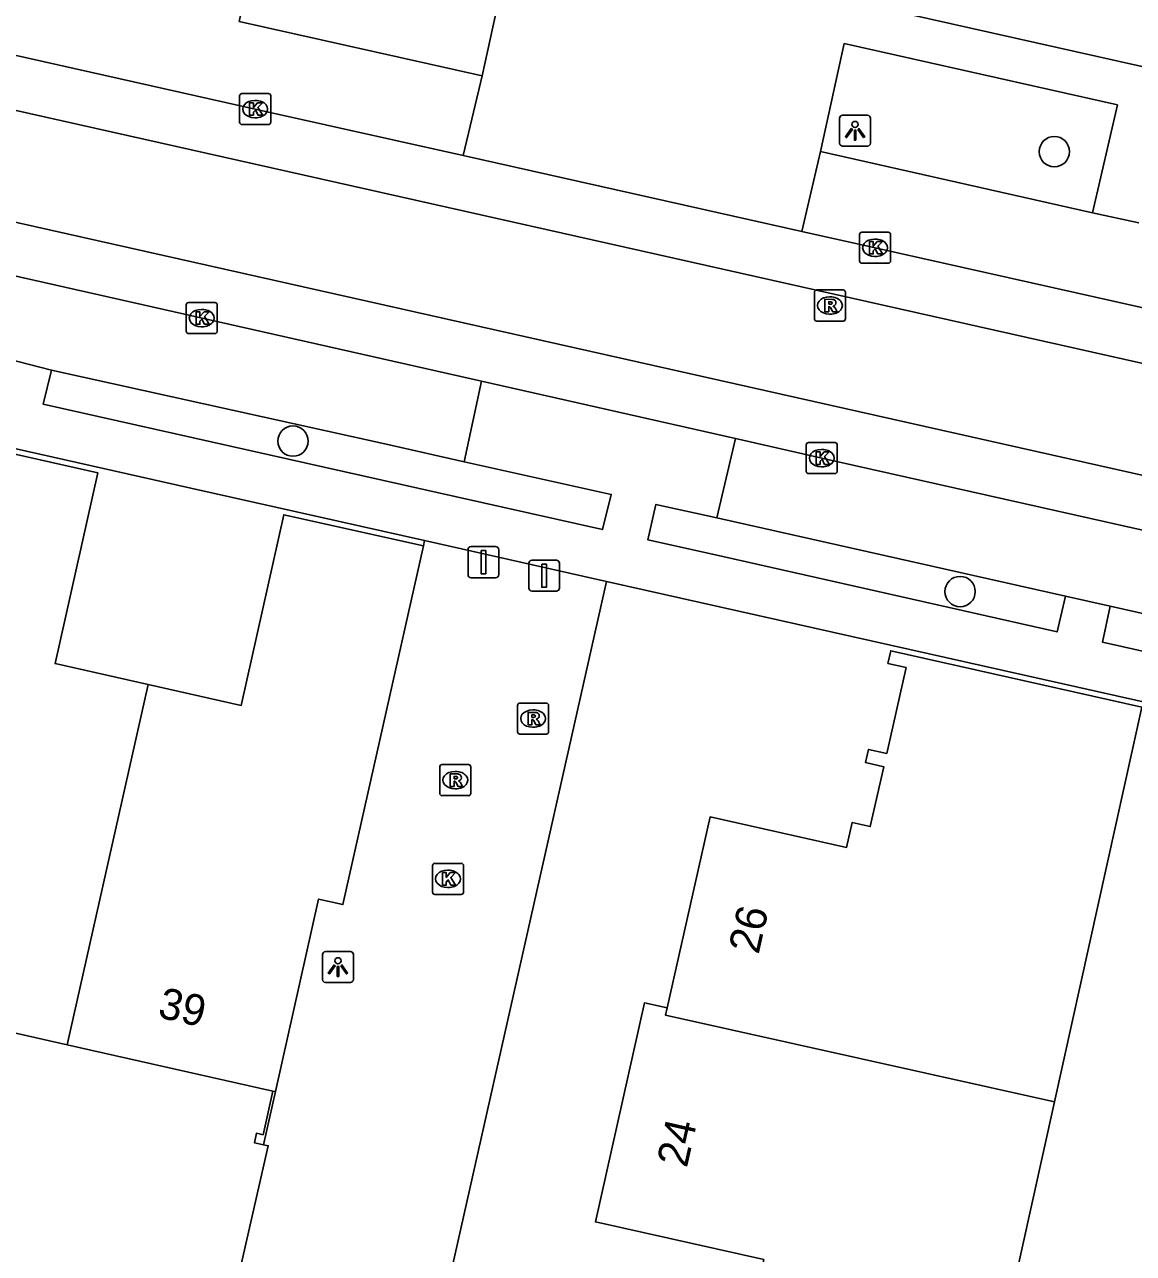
# Model space of a CAD drawing. Extents: x 161771 to 163125, y 382479 to 383177.
# Drawn here: x 162775.49 to 162811.23, y 382742 to 382781.6 of the extents above; entities that cross this region are included whole.
import ezdxf

# ---------------------------------------------------------------- set-up
doc = ezdxf.new("R2010")
doc.units = 0
for name, color, linetype in [('IMGEO_Afsluitpaal', 7, 'Continuous'), ('IMGEO_Boom', 7, 'Continuous'), ('IMGEO_Kolk', 7, 'Continuous'), ('IMGEO_Lichtpunt', 7, 'Continuous'), ('IMGEO_Muur', 7, 'Continuous'), ('IMGEO_Pand', 7, 'Continuous'), ('IMGEO_Pand_nummerreeks', 7, 'Continuous'), ('IMGEO_Parkeervlak_open', 7, 'Continuous'), ('IMGEO_Rijbaan_lokaal_gesloten', 7, 'Continuous'), ('IMGEO_Rioolput', 7, 'Continuous'), ('IMGEO_Voetpad_open', 7, 'Continuous')]:
    doc.layers.add(name, color=color, linetype=linetype)

msp = doc.modelspace()

# ---------------------------------------------------------------- linework, layer by layer
at = {"layer": 'IMGEO_Afsluitpaal'}
for p, q in [((162789.883, 382764.779), (162790.673, 382764.779)), ((162790.673, 382764.779), (162789.883, 382764.779)), ((162789.783, 382763.879), (162789.783, 382764.679)), ((162789.783, 382764.679), (162789.783, 382763.879)), ((162790.773, 382764.679), (162790.773, 382763.879)), ((162790.773, 382763.879), (162790.773, 382764.679)), ((162791.841, 382764.344), (162792.631, 382764.344)), ((162792.631, 382764.344), (162791.841, 382764.344)), ((162791.741, 382763.444), (162791.741, 382764.244)), ((162791.741, 382764.244), (162791.741, 382763.444)), ((162792.731, 382764.244), (162792.731, 382763.444)), ((162792.731, 382763.444), (162792.731, 382764.244)), ((162790.673, 382763.779), (162789.883, 382763.779)), ((162789.883, 382763.779), (162790.673, 382763.779)), ((162792.631, 382763.344), (162791.841, 382763.344)), ((162791.841, 382763.344), (162792.631, 382763.344))]:
    msp.add_line(p, q, dxfattribs=at)
for points in [[(162790.203, 382764.654), (162790.353, 382764.654), (162790.353, 382763.904), (162790.203, 382763.904), (162790.203, 382764.654)], [(162792.161, 382764.219), (162792.311, 382764.219), (162792.311, 382763.469), (162792.161, 382763.469), (162792.161, 382764.219)]]:
    msp.add_lwpolyline(points, dxfattribs=at)
for centre, start, end in [((162789.883, 382764.679), 90, 180), ((162789.883, 382764.679), 90, 180), ((162790.673, 382764.679), 0, 90), ((162790.673, 382764.679), 360, 90), ((162791.841, 382764.244), 90, 180), ((162791.841, 382764.244), 90, 180), ((162792.631, 382764.244), 0, 90), ((162792.631, 382764.244), 360, 90), ((162789.883, 382763.879), 180, 270), ((162789.883, 382763.879), 180, 270), ((162790.673, 382763.879), 270, 0), ((162790.673, 382763.879), 270, 0), ((162791.841, 382763.444), 180, 270), ((162791.841, 382763.444), 180, 270), ((162792.631, 382763.444), 270, 0), ((162792.631, 382763.444), 270, 0)]:
    msp.add_arc(centre, 0.1, start, end, dxfattribs=at)
at = {"layer": 'IMGEO_Boom'}
for centre in [(162808.68, 382777.507), (162784.142, 382768.179), (162805.643, 382763.331)]:
    msp.add_circle(centre, 0.489, dxfattribs=at)
at = {"layer": 'IMGEO_Kolk'}
for p, q in [((162782.497, 382779.379), (162783.349, 382779.379)), ((162782.422, 382778.453), (162782.422, 382779.305)), ((162782.91, 382779.159), (162782.935, 382779.159)), ((162783.423, 382779.305), (162783.423, 382778.453)), ((162782.933, 382778.599), (162782.908, 382778.599)), ((162783.349, 382778.379), (162782.497, 382778.379)), ((162802.401, 382773.984), (162802.401, 382774.836)), ((162802.476, 382774.91), (162803.328, 382774.91)), ((162802.889, 382774.69), (162802.914, 382774.69)), ((162803.402, 382774.836), (162803.402, 382773.984)), ((162803.328, 382773.91), (162802.476, 382773.91)), ((162802.912, 382774.13), (162802.887, 382774.13)), ((162780.775, 382772.643), (162781.627, 382772.643)), ((162780.7, 382771.717), (162780.7, 382772.569)), ((162781.188, 382772.423), (162781.213, 382772.423)), ((162781.701, 382772.569), (162781.701, 382771.717)), ((162781.211, 382771.863), (162781.186, 382771.863)), ((162781.627, 382771.643), (162780.775, 382771.643)), ((162800.684, 382767.205), (162800.684, 382768.057)), ((162800.759, 382768.131), (162801.611, 382768.131)), ((162801.172, 382767.911), (162801.197, 382767.911)), ((162801.685, 382768.057), (162801.685, 382767.205)), ((162801.611, 382767.131), (162800.759, 382767.131)), ((162801.195, 382767.351), (162801.17, 382767.351)), ((162788.637, 382753.648), (162788.637, 382754.5)), ((162788.712, 382754.574), (162789.564, 382754.574)), ((162789.638, 382754.5), (162789.638, 382753.648)), ((162789.125, 382754.354), (162789.15, 382754.354)), ((162789.148, 382753.794), (162789.123, 382753.794)), ((162789.564, 382753.574), (162788.712, 382753.574))]:
    msp.add_line(p, q, dxfattribs=at)
for points in [[(162782.497, 382779.379), (162783.349, 382779.379)], [(162782.422, 382778.453), (162782.422, 382779.305)], [(162782.743, 382779.079), (162782.866, 382779.079), (162782.866, 382778.928), (162782.996, 382779.079), (162783.16, 382779.079), (162783.014, 382778.928), (162783.167, 382778.679), (162783.015, 382778.679), (162782.93, 382778.843), (162782.866, 382778.776), (162782.866, 382778.679), (162782.743, 382778.679), (162782.743, 382779.079)], [(162783.423, 382779.305), (162783.423, 382778.453)], [(162783.349, 382778.379), (162782.497, 382778.379)], [(162802.401, 382773.984), (162802.401, 382774.836)], [(162802.476, 382774.91), (162803.328, 382774.91)], [(162802.722, 382774.61), (162802.845, 382774.61), (162802.845, 382774.459), (162802.975, 382774.61), (162803.139, 382774.61), (162802.993, 382774.459), (162803.146, 382774.21), (162802.994, 382774.21), (162802.909, 382774.374), (162802.845, 382774.307), (162802.845, 382774.21), (162802.722, 382774.21), (162802.722, 382774.61)], [(162803.402, 382774.836), (162803.402, 382773.984)], [(162803.328, 382773.91), (162802.476, 382773.91)], [(162780.775, 382772.643), (162781.627, 382772.643)], [(162780.7, 382771.717), (162780.7, 382772.569)], [(162781.021, 382772.343), (162781.144, 382772.343), (162781.144, 382772.192), (162781.274, 382772.343), (162781.438, 382772.343), (162781.292, 382772.192), (162781.445, 382771.943), (162781.293, 382771.943), (162781.208, 382772.107), (162781.144, 382772.04), (162781.144, 382771.943), (162781.021, 382771.943), (162781.021, 382772.343)], [(162781.701, 382772.569), (162781.701, 382771.717)], [(162781.627, 382771.643), (162780.775, 382771.643)], [(162800.684, 382767.205), (162800.684, 382768.057)], [(162800.759, 382768.131), (162801.611, 382768.131)], [(162801.685, 382768.057), (162801.685, 382767.205)], [(162801.005, 382767.831), (162801.128, 382767.831), (162801.128, 382767.68), (162801.258, 382767.831), (162801.422, 382767.831), (162801.276, 382767.68), (162801.429, 382767.431), (162801.277, 382767.431), (162801.192, 382767.595), (162801.128, 382767.528), (162801.128, 382767.431), (162801.005, 382767.431), (162801.005, 382767.831)], [(162801.611, 382767.131), (162800.759, 382767.131)], [(162788.637, 382753.648), (162788.637, 382754.5)], [(162788.712, 382754.574), (162789.564, 382754.574)], [(162789.638, 382754.5), (162789.638, 382753.648)], [(162788.958, 382754.274), (162789.081, 382754.274), (162789.081, 382754.123), (162789.211, 382754.274), (162789.375, 382754.274), (162789.229, 382754.123), (162789.382, 382753.874), (162789.23, 382753.874), (162789.145, 382754.038), (162789.081, 382753.971), (162789.081, 382753.874), (162788.958, 382753.874), (162788.958, 382754.274)], [(162789.564, 382753.574), (162788.712, 382753.574)]]:
    msp.add_lwpolyline(points, dxfattribs=at)
for centre, start, end in [((162782.499, 382779.303), 91.552, 178.448), ((162782.499, 382779.303), 91.552, 178.448), ((162783.347, 382779.303), 1.552, 88.448), ((162783.347, 382779.303), 1.552, 88.448), ((162782.499, 382778.455), 181.552, 268.448), ((162782.499, 382778.455), 181.552, 268.448), ((162783.347, 382778.455), 271.552, 358.448), ((162783.347, 382778.455), 271.552, 358.448), ((162802.478, 382774.834), 91.552, 178.448), ((162802.478, 382774.834), 91.552, 178.448), ((162803.326, 382774.834), 1.552, 88.448), ((162803.326, 382774.834), 1.552, 88.448), ((162802.478, 382773.986), 181.552, 268.448), ((162802.478, 382773.986), 181.552, 268.448), ((162803.326, 382773.986), 271.552, 358.448), ((162803.326, 382773.986), 271.552, 358.448), ((162780.777, 382772.567), 91.552, 178.448), ((162780.777, 382772.567), 91.552, 178.448), ((162781.625, 382772.567), 1.552, 88.448), ((162781.625, 382772.567), 1.552, 88.448), ((162780.777, 382771.719), 181.552, 268.448), ((162780.777, 382771.719), 181.552, 268.448), ((162781.625, 382771.719), 271.552, 358.448), ((162781.625, 382771.719), 271.552, 358.448), ((162800.761, 382768.055), 91.552, 178.448), ((162800.761, 382768.055), 91.552, 178.448), ((162801.609, 382768.055), 1.552, 88.448), ((162801.609, 382768.055), 1.552, 88.448), ((162800.761, 382767.207), 181.552, 268.448), ((162800.761, 382767.207), 181.552, 268.448), ((162801.609, 382767.207), 271.552, 358.448), ((162801.609, 382767.207), 271.552, 358.448), ((162788.714, 382754.498), 91.552, 178.448), ((162788.714, 382754.498), 91.552, 178.448), ((162789.562, 382754.498), 1.552, 88.448), ((162789.562, 382754.498), 1.552, 88.448), ((162788.714, 382753.65), 181.552, 268.448), ((162788.714, 382753.65), 181.552, 268.448), ((162789.562, 382753.65), 271.552, 358.448), ((162789.562, 382753.65), 271.552, 358.448)]:
    msp.add_arc(centre, 0.0765, start, end, dxfattribs=at)
for centre, major_axis, ratio, start_param, end_param in [((162782.909, 382778.879), (-0.387, 0.002), 0.722429, 4.712389, 7.853982), ((162782.934, 382778.879), (-0.39, 0.002), 0.717154, 1.570796, 4.712389), ((162802.888, 382774.41), (-0.387, 0.002), 0.722429, 4.712389, 7.853982), ((162802.913, 382774.41), (-0.39, 0.002), 0.717154, 1.570796, 4.712389), ((162781.187, 382772.143), (-0.387, 0.002), 0.722429, 4.712389, 7.853982), ((162781.212, 382772.143), (-0.39, 0.002), 0.717154, 1.570796, 4.712389), ((162801.171, 382767.631), (-0.387, 0.002), 0.722429, 4.712389, 7.853982), ((162801.196, 382767.631), (-0.39, 0.002), 0.717154, 1.570796, 4.712389), ((162789.124, 382754.074), (-0.387, 0.002), 0.722429, 4.712389, 7.853982), ((162789.149, 382754.074), (-0.39, 0.002), 0.717154, 1.570796, 4.712389)]:
    msp.add_ellipse(centre, major_axis=major_axis, ratio=ratio, start_param=start_param, end_param=end_param, dxfattribs=at)
at = {"layer": 'IMGEO_Lichtpunt'}
for p, q in [((162801.759, 382778.585), (162801.759, 382777.778)), ((162801.759, 382778.585), (162801.759, 382777.778)), ((162802.661, 382778.68), (162801.853, 382778.68)), ((162802.661, 382778.68), (162801.853, 382778.68)), ((162802.755, 382777.778), (162802.755, 382778.585)), ((162802.755, 382777.778), (162802.755, 382778.585)), ((162801.853, 382777.684), (162802.661, 382777.684)), ((162801.853, 382777.684), (162802.661, 382777.684)), ((162785.995, 382751.731), (162785.187, 382751.731)), ((162785.995, 382751.731), (162785.187, 382751.731)), ((162785.093, 382751.636), (162785.093, 382750.829)), ((162785.093, 382751.636), (162785.093, 382750.829)), ((162786.089, 382750.829), (162786.089, 382751.636)), ((162786.089, 382750.829), (162786.089, 382751.636)), ((162785.187, 382750.735), (162785.995, 382750.735)), ((162785.187, 382750.735), (162785.995, 382750.735))]:
    msp.add_line(p, q, dxfattribs=at)
for points in [[(162802.133, 382778.249), (162802.172, 382778.221), (162801.984, 382777.959), (162801.946, 382777.986), (162802.133, 382778.249)], [(162802.235, 382778.201), (162802.282, 382778.201), (162802.282, 382777.879), (162802.235, 382777.879), (162802.235, 382778.201)], [(162802.345, 382778.221), (162802.383, 382778.248), (162802.57, 382777.986), (162802.531, 382777.958), (162802.345, 382778.221)], [(162785.467, 382751.3), (162785.506, 382751.272), (162785.318, 382751.01), (162785.28, 382751.037), (162785.467, 382751.3)], [(162785.569, 382751.252), (162785.616, 382751.252), (162785.616, 382750.93), (162785.569, 382750.93), (162785.569, 382751.252)], [(162785.679, 382751.272), (162785.717, 382751.299), (162785.904, 382751.037), (162785.865, 382751.009), (162785.679, 382751.272)]]:
    msp.add_lwpolyline(points, dxfattribs=at)
for centre in [(162802.258, 382778.383), (162785.592, 382751.434)]:
    msp.add_circle(centre, 0.0994, dxfattribs=at)
for centre, start, end in [((162801.853, 382778.585), 90, 180), ((162801.853, 382778.585), 90, 180), ((162802.661, 382778.585), 0, 90), ((162802.661, 382778.585), 0, 90), ((162801.853, 382777.778), 180, 270), ((162801.853, 382777.778), 180, 270), ((162802.661, 382777.778), 270, 0), ((162802.661, 382777.778), 270, 360), ((162785.187, 382751.636), 90, 180), ((162785.187, 382751.636), 90, 180), ((162785.995, 382751.636), 0, 90), ((162785.995, 382751.636), 0, 90), ((162785.187, 382750.829), 180, 270), ((162785.187, 382750.829), 180, 270), ((162785.995, 382750.829), 270, 0), ((162785.995, 382750.829), 270, 360)]:
    msp.add_arc(centre, 0.0946, start, end, dxfattribs=at)
at = {"layer": 'IMGEO_Muur'}
for points in [[(162783.49, 382747.238), (162783.18, 382745.828), (162782.965, 382745.876), (162782.899, 382745.573), (162783.196, 382745.508)], [(162783.196, 382745.508), (162783.579, 382747.218)]]:
    msp.add_lwpolyline(points, dxfattribs=at)
at = {"layer": 'IMGEO_Pand'}
for points in [[(162779.473, 382760.336), (162776.473, 382761.01), (162777.857, 382767.156), (162774.025, 382768.018)], [(162788.345, 382764.8), (162783.845, 382765.809), (162782.473, 382759.661), (162779.473, 382760.336)], [(162783.579, 382747.218), (162784.968, 382753.421), (162785.749, 382753.247), (162788.345, 382764.8)], [(162796.203, 382749.919), (162797.586, 382756.072), (162801.983, 382755.086), (162802.164, 382755.891), (162802.749, 382755.76), (162803.182, 382757.689), (162802.597, 382757.82), (162802.693, 382758.247), (162803.278, 382758.115), (162803.9, 382760.882), (162803.314, 382761.014), (162803.406, 382761.424), (162811.5, 382759.609), (162808.684, 382746.884)], [(162779.473, 382760.336), (162776.864, 382748.73)], [(162770.032, 382750.269), (162776.864, 382748.73)], [(162798.076, 382739.008), (162798.103, 382739.129), (162798.684, 382738.999), (162799.312, 382741.808), (162793.889, 382743.021), (162795.467, 382750.078), (162796.203, 382749.919)], [(162796.203, 382749.919), (162796.149, 382749.678), (162808.684, 382746.884)], [(162776.864, 382748.73), (162783.49, 382747.238)], [(162783.49, 382747.238), (162783.579, 382747.218)], [(162808.684, 382746.884), (162806.582, 382737.382)]]:
    msp.add_lwpolyline(points, dxfattribs=at)
at = {"layer": 'IMGEO_Parkeervlak_open'}
for points in [[(162790.238, 382779.952), (162782.407, 382781.703)], [(162809.913, 382775.531), (162801.148, 382777.51)], [(162776.361, 382770.47), (162787.098, 382768.088), (162789.654, 382767.515)], [(162797.802, 382765.706), (162809.043, 382763.186)], [(162810.484, 382762.866), (162827.09, 382759.125)]]:
    msp.add_lwpolyline(points, dxfattribs=at)
at = {"layer": 'IMGEO_Rijbaan_lokaal_gesloten'}
for points in [[(163032.655, 382721.102), (163031.99, 382721.234), (162915.446, 382747.394), (162896.465, 382751.616), (162702.573, 382795.147), (162642.274, 382808.681), (162613.961, 382815.02), (162554.685, 382828.334), (162522.166, 382835.638)], [(162521.175, 382832.265), (162544.4, 382827.043), (162605.633, 382813.283), (162678.397, 382796.971), (162861.402, 382755.875), (162976.631, 382730.027), (163031.336, 382717.589), (163033.334, 382716.946), (163046.945, 382712.072)], [(162739.134, 382788.7), (162743.974, 382787.609), (162762.971, 382783.365), (162782.923, 382778.879), (162789.632, 382777.378)], [(162790.221, 382770.106), (162761.256, 382776.646), (162742.253, 382780.858), (162741.785, 382780.968)], [(162789.632, 382777.378), (162800.543, 382774.938)], [(162800.543, 382774.938), (162802.902, 382774.41), (162816.487, 382771.368)], [(162798.404, 382768.259), (162790.221, 382770.106)], [(162842.812, 382758.285), (162840.138, 382758.889), (162821.149, 382763.156), (162801.185, 382767.631), (162798.404, 382768.259)]]:
    msp.add_lwpolyline(points, dxfattribs=at)
at = {"layer": 'IMGEO_Rioolput'}
for p, q in [((162801.021, 382773.049), (162801.873, 382773.049)), ((162800.946, 382772.123), (162800.946, 382772.975)), ((162801.434, 382772.829), (162801.459, 382772.829)), ((162801.947, 382772.975), (162801.947, 382772.123)), ((162801.457, 382772.269), (162801.432, 382772.269)), ((162801.873, 382772.049), (162801.021, 382772.049)), ((162791.38, 382758.813), (162791.38, 382759.665)), ((162791.455, 382759.739), (162792.307, 382759.739)), ((162792.381, 382759.665), (162792.381, 382758.813)), ((162791.868, 382759.519), (162791.893, 382759.519)), ((162791.891, 382758.959), (162791.866, 382758.959)), ((162792.307, 382758.739), (162791.455, 382758.739)), ((162788.872, 382756.829), (162788.872, 382757.681)), ((162788.947, 382757.755), (162789.799, 382757.755)), ((162789.873, 382757.681), (162789.873, 382756.829)), ((162789.36, 382757.535), (162789.385, 382757.535)), ((162789.383, 382756.975), (162789.358, 382756.975)), ((162789.799, 382756.755), (162788.947, 382756.755))]:
    msp.add_line(p, q, dxfattribs=at)
for points in [[(162801.021, 382773.049), (162801.873, 382773.049)], [(162800.946, 382772.123), (162800.946, 382772.975)], [(162801.535, 382772.747), (162801.283, 382772.749), (162801.283, 382772.349)], [(162801.461, 382772.668), (162801.407, 382772.668), (162801.407, 382772.587)], [(162801.947, 382772.975), (162801.947, 382772.123)], [(162801.283, 382772.349), (162801.407, 382772.349), (162801.407, 382772.511), (162801.418, 382772.511)], [(162801.407, 382772.587), (162801.459, 382772.587)], [(162801.465, 382772.482), (162801.536, 382772.349), (162801.676, 382772.349), (162801.611, 382772.475)], [(162801.873, 382772.049), (162801.021, 382772.049)], [(162791.38, 382758.813), (162791.38, 382759.665)], [(162791.455, 382759.739), (162792.307, 382759.739)], [(162792.381, 382759.665), (162792.381, 382758.813)], [(162791.969, 382759.437), (162791.717, 382759.439), (162791.717, 382759.039)], [(162791.717, 382759.039), (162791.841, 382759.039), (162791.841, 382759.201), (162791.852, 382759.201)], [(162791.895, 382759.358), (162791.841, 382759.358), (162791.841, 382759.277)], [(162791.841, 382759.277), (162791.893, 382759.277)], [(162791.899, 382759.172), (162791.97, 382759.039), (162792.11, 382759.039), (162792.045, 382759.165)], [(162792.307, 382758.739), (162791.455, 382758.739)], [(162788.872, 382756.829), (162788.872, 382757.681)], [(162788.947, 382757.755), (162789.799, 382757.755)], [(162789.873, 382757.681), (162789.873, 382756.829)], [(162789.461, 382757.453), (162789.209, 382757.455), (162789.209, 382757.055)], [(162789.209, 382757.055), (162789.333, 382757.055), (162789.333, 382757.217), (162789.344, 382757.217)], [(162789.387, 382757.374), (162789.333, 382757.374), (162789.333, 382757.293)], [(162789.333, 382757.293), (162789.385, 382757.293)], [(162789.391, 382757.188), (162789.462, 382757.055), (162789.602, 382757.055), (162789.537, 382757.181)], [(162789.799, 382756.755), (162788.947, 382756.755)]]:
    msp.add_lwpolyline(points, dxfattribs=at)
for centre, radius, start, end in [((162801.023, 382772.973), 0.0765, 91.552, 178.448), ((162801.023, 382772.973), 0.0765, 91.552, 178.448), ((162801.871, 382772.973), 0.0765, 1.552, 88.448), ((162801.871, 382772.973), 0.0765, 1.552, 88.448), ((162801.467, 382772.572), 0.0964, 77.0061, 93.1865), ((162801.481, 382772.629), 0.0378, 276.6634, 79.6772), ((162801.534, 382772.637), 0.109, 350.3612, 89.416), ((162801.417, 382772.458), 0.0533, 26.0293, 88.6989), ((162801.443, 382772.776), 0.19, 274.7715, 282.9687), ((162801.532, 382772.637), 0.112, 277.5842, 350.9817), ((162801.516, 382772.422), 0.108, 29.5134, 73.7905), ((162801.023, 382772.125), 0.0765, 181.552, 268.448), ((162801.023, 382772.125), 0.0765, 181.552, 268.448), ((162801.871, 382772.125), 0.0765, 271.552, 358.448), ((162801.871, 382772.125), 0.0765, 271.552, 358.448), ((162791.457, 382759.663), 0.0765, 91.552, 178.448), ((162791.457, 382759.663), 0.0765, 91.552, 178.448), ((162792.305, 382759.663), 0.0765, 1.552, 88.448), ((162792.305, 382759.663), 0.0765, 1.552, 88.448), ((162791.851, 382759.148), 0.0533, 26.0293, 88.6989), ((162791.877, 382759.466), 0.19, 274.7715, 282.9687), ((162791.901, 382759.262), 0.0964, 77.0061, 93.1865), ((162791.915, 382759.319), 0.0378, 276.6634, 79.6772), ((162791.968, 382759.327), 0.109, 350.3612, 89.416), ((162791.966, 382759.327), 0.112, 277.5842, 350.9817), ((162791.95, 382759.112), 0.108, 29.5134, 73.7905), ((162791.457, 382758.815), 0.0765, 181.552, 268.448), ((162791.457, 382758.815), 0.0765, 181.552, 268.448), ((162792.305, 382758.815), 0.0765, 271.552, 358.448), ((162792.305, 382758.815), 0.0765, 271.552, 358.448), ((162788.949, 382757.679), 0.0765, 91.552, 178.448), ((162788.949, 382757.679), 0.0765, 91.552, 178.448), ((162789.797, 382757.679), 0.0765, 1.552, 88.448), ((162789.797, 382757.679), 0.0765, 1.552, 88.448), ((162789.343, 382757.164), 0.0533, 26.0293, 88.6989), ((162789.369, 382757.482), 0.19, 274.7715, 282.9687), ((162789.393, 382757.278), 0.0964, 77.0061, 93.1865), ((162789.407, 382757.335), 0.0378, 276.6634, 79.6772), ((162789.46, 382757.343), 0.109, 350.3612, 89.416), ((162789.458, 382757.343), 0.112, 277.5842, 350.9817), ((162789.442, 382757.128), 0.108, 29.5134, 73.7905), ((162788.949, 382756.831), 0.0765, 181.552, 268.448), ((162788.949, 382756.831), 0.0765, 181.552, 268.448), ((162789.797, 382756.831), 0.0765, 271.552, 358.448), ((162789.797, 382756.831), 0.0765, 271.552, 358.448)]:
    msp.add_arc(centre, radius, start, end, dxfattribs=at)
for centre, major_axis, ratio, start_param, end_param in [((162801.433, 382772.549), (-0.387, 0.002), 0.722429, 4.712389, 7.853982), ((162801.458, 382772.549), (-0.39, 0.002), 0.717154, 1.570796, 4.712389), ((162791.867, 382759.239), (-0.387, 0.002), 0.722429, 4.712389, 7.853982), ((162791.892, 382759.239), (-0.39, 0.002), 0.717154, 1.570796, 4.712389), ((162789.359, 382757.255), (-0.387, 0.002), 0.722429, 4.712389, 7.853982), ((162789.384, 382757.255), (-0.39, 0.002), 0.717154, 1.570796, 4.712389)]:
    msp.add_ellipse(centre, major_axis=major_axis, ratio=ratio, start_param=start_param, end_param=end_param, dxfattribs=at)
at = {"layer": 'IMGEO_Voetpad_open'}
for points in [[(162816.205, 382779.202), (162801.958, 382782.393), (162792.029, 382784.598), (162756.754, 382792.433), (162738.248, 382796.544), (162732.951, 382797.721), (162727.832, 382798.858), (162721.08, 382800.358), (162691.456, 382806.938), (162684.715, 382808.504), (162683.095, 382808.88), (162666.477, 382812.67), (162660.607, 382814.009), (162659.934, 382813.924), (162647.054, 382816.755), (162640.833, 382818.172), (162609.155, 382825.277), (162605.495, 382826.112), (162601.822, 382826.906), (162592.09, 382829.137)], [(162782.407, 382781.703), (162783.185, 382785.183), (162791.003, 382783.442), (162790.238, 382779.952)], [(162801.148, 382777.51), (162801.909, 382780.988), (162810.714, 382779.014), (162809.913, 382775.531)], [(162790.238, 382779.952), (162789.632, 382777.378)], [(162800.543, 382774.938), (162800.617, 382775.251), (162801.148, 382777.51)], [(162736.028, 382776.535), (162736.378, 382776.474), (162736.42, 382776.667), (162780.849, 382766.664), (162788.384, 382764.975)], [(162809.913, 382775.531), (162811.403, 382775.21)], [(162776.361, 382770.47), (162774.897, 382770.84)], [(162789.654, 382767.515), (162794.4, 382766.461), (162794.121, 382765.329), (162789.411, 382766.384), (162776.085, 382769.37), (162776.361, 382770.47)], [(162790.221, 382770.106), (162789.654, 382767.515)], [(162797.802, 382765.706), (162798.404, 382768.259)], [(162809.043, 382763.186), (162808.771, 382762.032), (162797.57, 382764.557), (162795.577, 382765.003), (162795.841, 382766.141), (162797.802, 382765.706)], [(162788.345, 382764.8), (162788.384, 382764.975)], [(162788.384, 382764.975), (162794.244, 382763.661)], [(162794.244, 382763.661), (162784.487, 382720.332), (162773.979, 382673.613)], [(162835.425, 382754.422), (162832.636, 382755.053), (162794.244, 382763.661)], [(162810.484, 382762.866), (162809.043, 382763.186)], [(162827.09, 382759.125), (162826.809, 382757.98), (162810.231, 382761.702), (162810.484, 382762.866)], [(162781.093, 382735.609), (162783.346, 382745.475), (162783.196, 382745.508)]]:
    msp.add_lwpolyline(points, dxfattribs=at)

# ---------------------------------------------------------------- texts
at = {"layer": 'IMGEO_Pand_nummerreeks'}
for s, rotation, p in [('26', 77.3321, (162799.147, 382751.617)), ('39', 347.309, (162779.75, 382749.618)), ('24', 77.3951, (162796.835, 382744.74))]:
    msp.add_text(s, height=1, rotation=rotation, dxfattribs=at).set_placement(p)

doc.saveas('drawing.dxf')
